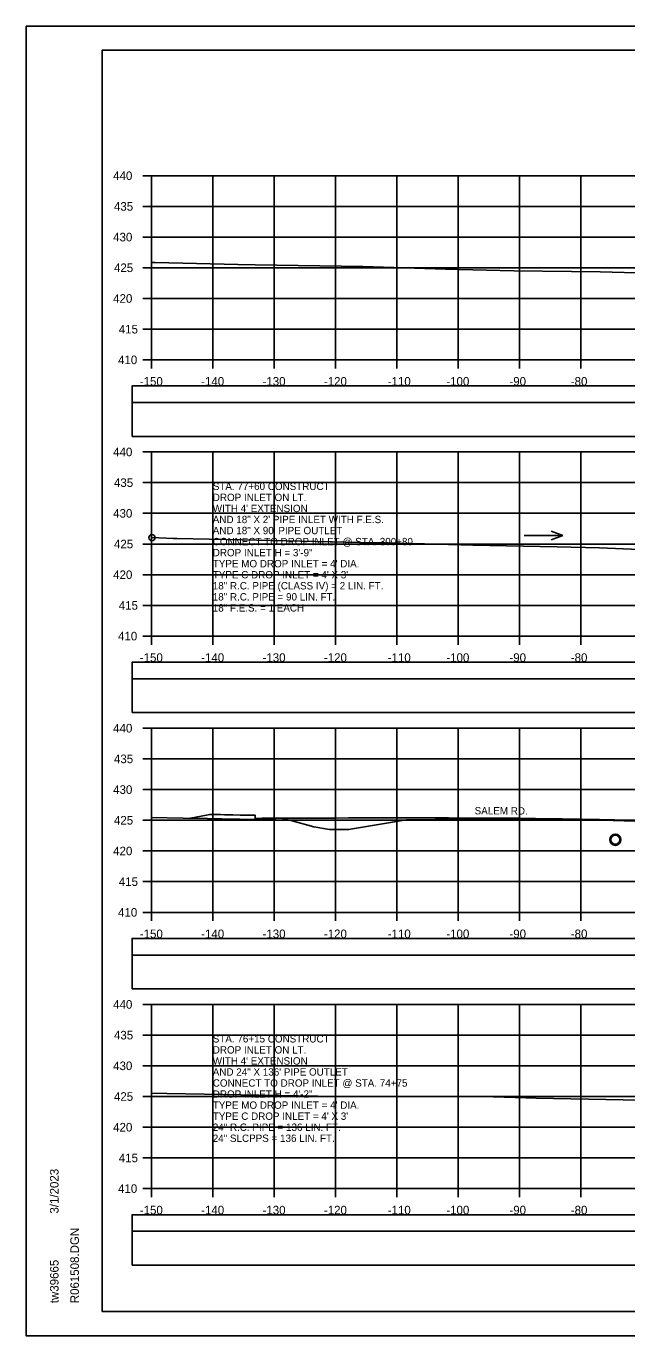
# Model space of a CAD drawing. Extents: x 1371057 to 1372761, y 380005 to 390517.
# Drawn here: x 1371390.5 to 1371488.3, y 387258.6 to 387471.9 of the extents above; entities that cross this region are included whole.
import ezdxf

# ---------------------------------------------------------------- set-up
doc = ezdxf.new("R2010")
doc.units = 0
for name, color, linetype in [('R_Axis', 7, 'Continuous'), ('R_Axis Annot', 7, 'Continuous'), ('R_Border', 7, 'Continuous'), ('R_Detour', 7, 'Continuous'), ('R_Dimension', 7, 'Continuous'), ('R_Exist Surface', 7, 'Continuous'), ('R_Fin Surface', 7, 'Continuous'), ('R_Grid', 7, 'Continuous'), ('R_No Plot', 7, 'Continuous'), ('R_Water', 7, 'Continuous'), ('R_Water Annot', 7, 'Continuous')]:
    doc.layers.add(name, color=color, linetype=linetype)

msp = doc.modelspace()

# ---------------------------------------------------------------- linework, layer by layer
at = {"layer": 'R_Axis'}
for p, q in [((1371409.47, 387447.55), (1371410.87, 387447.55)), ((1371410.87, 387417.55), (1371410.87, 387447.55)), ((1371409.47, 387442.55), (1371410.87, 387442.55)), ((1371409.47, 387437.55), (1371410.87, 387437.55)), ((1371409.47, 387432.55), (1371410.87, 387432.55)), ((1371409.47, 387427.55), (1371410.87, 387427.55)), ((1371409.47, 387422.55), (1371410.87, 387422.55)), ((1371409.47, 387417.55), (1371410.87, 387417.55)), ((1371410.87, 387417.55), (1371710.87, 387417.55)), ((1371410.87, 387416.15), (1371410.87, 387417.55)), ((1371420.87, 387416.15), (1371420.87, 387417.55)), ((1371430.87, 387416.15), (1371430.87, 387417.55)), ((1371440.87, 387416.15), (1371440.87, 387417.55)), ((1371450.87, 387416.15), (1371450.87, 387417.55)), ((1371460.87, 387416.15), (1371460.87, 387417.55)), ((1371470.87, 387416.15), (1371470.87, 387417.55)), ((1371480.87, 387416.15), (1371480.87, 387417.55)), ((1371409.47, 387402.55), (1371410.87, 387402.55)), ((1371410.87, 387372.55), (1371410.87, 387402.55)), ((1371409.47, 387397.55), (1371410.87, 387397.55)), ((1371409.47, 387392.55), (1371410.87, 387392.55)), ((1371409.47, 387387.55), (1371410.87, 387387.55)), ((1371409.47, 387382.55), (1371410.87, 387382.55)), ((1371409.47, 387377.55), (1371410.87, 387377.55)), ((1371409.47, 387372.55), (1371410.87, 387372.55)), ((1371410.87, 387372.55), (1371710.87, 387372.55)), ((1371410.87, 387371.15), (1371410.87, 387372.55)), ((1371420.87, 387371.15), (1371420.87, 387372.55)), ((1371430.87, 387371.15), (1371430.87, 387372.55)), ((1371440.87, 387371.15), (1371440.87, 387372.55)), ((1371450.87, 387371.15), (1371450.87, 387372.55)), ((1371460.87, 387371.15), (1371460.87, 387372.55)), ((1371470.87, 387371.15), (1371470.87, 387372.55)), ((1371480.87, 387371.15), (1371480.87, 387372.55)), ((1371409.47, 387357.55), (1371410.87, 387357.55)), ((1371410.87, 387327.55), (1371410.87, 387357.55)), ((1371409.47, 387352.55), (1371410.87, 387352.55)), ((1371409.47, 387347.55), (1371410.87, 387347.55)), ((1371409.47, 387342.55), (1371410.87, 387342.55)), ((1371409.47, 387337.55), (1371410.87, 387337.55)), ((1371409.47, 387332.55), (1371410.87, 387332.55)), ((1371409.47, 387327.55), (1371410.87, 387327.55)), ((1371410.87, 387327.55), (1371710.87, 387327.55)), ((1371410.87, 387326.15), (1371410.87, 387327.55)), ((1371420.87, 387326.15), (1371420.87, 387327.55)), ((1371430.87, 387326.15), (1371430.87, 387327.55)), ((1371440.87, 387326.15), (1371440.87, 387327.55)), ((1371450.87, 387326.15), (1371450.87, 387327.55)), ((1371460.87, 387326.15), (1371460.87, 387327.55)), ((1371470.87, 387326.15), (1371470.87, 387327.55)), ((1371480.87, 387326.15), (1371480.87, 387327.55)), ((1371409.47, 387312.55), (1371410.87, 387312.55)), ((1371410.87, 387282.55), (1371410.87, 387312.55)), ((1371409.47, 387307.55), (1371410.87, 387307.55)), ((1371409.47, 387302.55), (1371410.87, 387302.55)), ((1371409.47, 387297.55), (1371410.87, 387297.55)), ((1371409.47, 387292.55), (1371410.87, 387292.55)), ((1371409.47, 387287.55), (1371410.87, 387287.55)), ((1371409.47, 387282.55), (1371410.87, 387282.55)), ((1371410.87, 387282.55), (1371710.87, 387282.55)), ((1371410.87, 387281.15), (1371410.87, 387282.55)), ((1371420.87, 387281.15), (1371420.87, 387282.55)), ((1371430.87, 387281.15), (1371430.87, 387282.55)), ((1371440.87, 387281.15), (1371440.87, 387282.55)), ((1371450.87, 387281.15), (1371450.87, 387282.55)), ((1371460.87, 387281.15), (1371460.87, 387282.55)), ((1371470.87, 387281.15), (1371470.87, 387282.55)), ((1371480.87, 387281.15), (1371480.87, 387282.55))]:
    msp.add_line(p, q, dxfattribs=at)
at = {"layer": 'R_Border'}
for p, q in [((1371402.87, 387468.01), (1371719.05, 387468.01)), ((1371402.87, 387262.55), (1371402.87, 387468.01)), ((1371402.87, 387262.55), (1371402.87, 387262.55)), ((1371719.05, 387262.55), (1371402.87, 387262.55))]:
    msp.add_line(p, q, dxfattribs=at)
at = {"layer": 'R_Detour'}
for points in [[(1371407.72, 387410.6), (1371714.03, 387410.6), (1371714.03, 387413.3), (1371407.72, 387413.3)], [(1371407.72, 387365.6), (1371714.03, 387365.6), (1371714.03, 387368.3), (1371407.72, 387368.3)], [(1371407.72, 387320.6), (1371714.03, 387320.6), (1371714.03, 387323.3), (1371407.72, 387323.3)], [(1371407.72, 387275.6), (1371714.03, 387275.6), (1371714.03, 387278.3), (1371407.72, 387278.3)]]:
    msp.add_lwpolyline(points, close=True, dxfattribs=at)
at = {"layer": 'R_Dimension'}
for points in [[(1371407.72, 387405.08), (1371714.03, 387405.08), (1371714.03, 387410.6), (1371407.72, 387410.6)], [(1371407.72, 387360.08), (1371714.03, 387360.08), (1371714.03, 387365.6), (1371407.72, 387365.6)], [(1371407.72, 387315.08), (1371714.03, 387315.08), (1371714.03, 387320.6), (1371407.72, 387320.6)], [(1371407.72, 387270.08), (1371714.03, 387270.08), (1371714.03, 387275.6), (1371407.72, 387275.6)]]:
    msp.add_lwpolyline(points, close=True, dxfattribs=at)
at = {"layer": 'R_Exist Surface'}
for points in [[(1371410.87, 387433.4), (1371411.49, 387433.4), (1371424.95, 387433.11), (1371427.79, 387433.05), (1371445.31, 387432.75), (1371458.79, 387432.35), (1371469.92, 387432.06), (1371483.97, 387431.87), (1371491.86, 387431.67)], [(1371410.87, 387388.58), (1371410.95, 387388.59), (1371414.43, 387388.46), (1371415.04, 387388.44), (1371425.65, 387388.21), (1371444.79, 387387.81), (1371449.46, 387387.72), (1371463.24, 387387.38), (1371476.97, 387387.11), (1371483.88, 387386.93), (1371499.5, 387386.28)], [(1371410.87, 387343.01), (1371416.04, 387342.91), (1371419.99, 387342.84), (1371422.37, 387342.79), (1371428.24, 387342.69), (1371431.16, 387342.85), (1371431.99, 387342.88), (1371433.8, 387342.48), (1371437.34, 387341.46), (1371439.9, 387341.07), (1371441.01, 387341.05), (1371443.01, 387341.03), (1371450.13, 387342.26), (1371452.4, 387342.62), (1371452.44, 387342.62), (1371461.73, 387342.73), (1371471.23, 387342.72), (1371473.96, 387342.71), (1371477.46, 387342.71), (1371486.11, 387342.53), (1371491.42, 387342.35)], [(1371410.87, 387298.12), (1371413.41, 387298.05), (1371419.51, 387297.94), (1371428.37, 387297.78), (1371441.2, 387297.55), (1371447.06, 387297.53), (1371463.54, 387297.56), (1371464.95, 387297.55), (1371466.64, 387297.51), (1371471.89, 387297.31), (1371473.57, 387297.29), (1371487.74, 387297.01), (1371490.53, 387296.95)]]:
    msp.add_lwpolyline(points, dxfattribs=at)
at = {"layer": 'R_Fin Surface'}
msp.add_lwpolyline([(1371417.2, 387342.89), (1371417.83, 387343.01), (1371420.38, 387343.51), (1371422.15, 387343.47), (1371422.79, 387343.46), (1371423.88, 387343.43), (1371424.03, 387343.43), (1371424.14, 387343.43), (1371425.32, 387343.4), (1371425.7, 387343.4), (1371426.12, 387343.39), (1371426.95, 387343.37), (1371427.38, 387343.37), (1371427.78, 387343.36), (1371427.78, 387343.19), (1371427.79, 387342.86), (1371428.92, 387342.87), (1371429.45, 387342.87), (1371431.43, 387342.88), (1371431.53, 387342.88), (1371431.55, 387342.88), (1371432.05, 387342.88), (1371434.76, 387342.89), (1371435.08, 387342.89), (1371435.44, 387342.9), (1371438.03, 387342.9), (1371438.67, 387342.91), (1371438.82, 387342.91), (1371439.23, 387342.91), (1371440.91, 387342.91), (1371442.97, 387342.92), (1371443.71, 387342.92), (1371445.06, 387342.92), (1371445.65, 387342.92), (1371446.18, 387342.92), (1371446.44, 387342.92), (1371446.89, 387342.92), (1371447.75, 387342.92), (1371448.26, 387342.92), (1371449.12, 387342.92), (1371450.65, 387342.92), (1371451.73, 387342.92), (1371451.94, 387342.92), (1371452.1, 387342.92), (1371452.11, 387342.92), (1371452.11, 387342.92), (1371452.89, 387342.92), (1371453.55, 387342.92), (1371453.9, 387342.92), (1371454.29, 387342.92), (1371455.54, 387342.92), (1371456.8, 387342.92), (1371457.58, 387342.92), (1371458.24, 387342.92), (1371458.81, 387342.92), (1371459.26, 387342.92), (1371460.71, 387342.91), (1371461.68, 387342.91), (1371462.57, 387342.91), (1371464.06, 387342.91), (1371464.09, 387342.91), (1371464.1, 387342.91), (1371464.88, 387342.91), (1371466.4, 387342.9), (1371466.92, 387342.9), (1371467.14, 387342.9), (1371467.19, 387342.9), (1371467.21, 387342.9), (1371468.29, 387342.89), (1371468.71, 387342.89), (1371468.99, 387342.89), (1371469.74, 387342.89), (1371470.58, 387342.87), (1371470.85, 387342.87), (1371470.88, 387342.87), (1371470.98, 387342.87), (1371471.42, 387342.86), (1371471.56, 387342.86), (1371472.69, 387342.84), (1371473.01, 387342.84), (1371473.05, 387342.84), (1371473.23, 387342.83), (1371473.48, 387342.83), (1371474.44, 387342.81), (1371474.59, 387342.81), (1371475.2, 387342.8), (1371475.4, 387342.8), (1371475.44, 387342.8), (1371475.79, 387342.79), (1371475.87, 387342.79), (1371476.12, 387342.79), (1371477.29, 387342.77), (1371477.58, 387342.76), (1371477.64, 387342.76), (1371477.8, 387342.76), (1371478.69, 387342.74), (1371479.57, 387342.73), (1371479.7, 387342.72), (1371479.72, 387342.72), (1371479.81, 387342.72), (1371479.84, 387342.72), (1371480.09, 387342.72), (1371480.46, 387342.71), (1371480.52, 387342.71), (1371480.63, 387342.71), (1371481.47, 387342.69), (1371481.91, 387342.68), (1371481.96, 387342.68), (1371482.05, 387342.68), (1371482.84, 387342.67), (1371483.83, 387342.65), (1371483.93, 387342.64), (1371484.08, 387342.64), (1371484.09, 387342.64), (1371484.2, 387342.64), (1371484.21, 387342.64), (1371484.98, 387342.62), (1371485.05, 387342.62), (1371485.53, 387342.61), (1371485.66, 387342.61), (1371485.7, 387342.61), (1371486.16, 387342.6), (1371486.17, 387342.6), (1371486.31, 387342.6), (1371486.83, 387342.59), (1371486.87, 387342.59), (1371486.88, 387342.59), (1371487.58, 387342.57), (1371487.61, 387342.57), (1371488.18, 387342.56), (1371488.23, 387342.56), (1371488.27, 387342.56), (1371488.88, 387342.55)], dxfattribs=at)
at = {"layer": 'R_Grid'}
for p, q in [((1371410.87, 387447.55), (1371710.87, 387447.55)), ((1371410.87, 387417.55), (1371410.87, 387447.55)), ((1371420.87, 387417.55), (1371420.87, 387447.55)), ((1371430.87, 387417.55), (1371430.87, 387447.55)), ((1371440.87, 387417.55), (1371440.87, 387447.55)), ((1371450.87, 387417.55), (1371450.87, 387447.55)), ((1371460.87, 387417.55), (1371460.87, 387447.55)), ((1371470.87, 387417.55), (1371470.87, 387447.55)), ((1371480.87, 387417.55), (1371480.87, 387447.55)), ((1371410.87, 387442.55), (1371710.87, 387442.55)), ((1371410.87, 387437.55), (1371710.87, 387437.55)), ((1371410.87, 387432.55), (1371710.87, 387432.55)), ((1371410.87, 387427.55), (1371710.87, 387427.55)), ((1371410.87, 387422.55), (1371710.87, 387422.55)), ((1371410.87, 387417.55), (1371710.87, 387417.55)), ((1371410.87, 387402.55), (1371710.87, 387402.55)), ((1371410.87, 387372.55), (1371410.87, 387402.55)), ((1371420.87, 387372.55), (1371420.87, 387402.55)), ((1371430.87, 387372.55), (1371430.87, 387402.55)), ((1371440.87, 387372.55), (1371440.87, 387402.55)), ((1371450.87, 387372.55), (1371450.87, 387402.55)), ((1371460.87, 387372.55), (1371460.87, 387402.55)), ((1371470.87, 387372.55), (1371470.87, 387402.55)), ((1371480.87, 387372.55), (1371480.87, 387402.55)), ((1371410.87, 387397.55), (1371710.87, 387397.55)), ((1371410.87, 387392.55), (1371710.87, 387392.55)), ((1371410.87, 387387.55), (1371710.87, 387387.55)), ((1371410.87, 387382.55), (1371710.87, 387382.55)), ((1371410.87, 387377.55), (1371710.87, 387377.55)), ((1371410.87, 387372.55), (1371710.87, 387372.55)), ((1371410.87, 387357.55), (1371710.87, 387357.55)), ((1371410.87, 387327.55), (1371410.87, 387357.55)), ((1371420.87, 387327.55), (1371420.87, 387357.55)), ((1371430.87, 387327.55), (1371430.87, 387357.55)), ((1371440.87, 387327.55), (1371440.87, 387357.55)), ((1371450.87, 387327.55), (1371450.87, 387357.55)), ((1371460.87, 387327.55), (1371460.87, 387357.55)), ((1371470.87, 387327.55), (1371470.87, 387357.55)), ((1371480.87, 387327.55), (1371480.87, 387357.55)), ((1371410.87, 387352.55), (1371710.87, 387352.55)), ((1371410.87, 387347.55), (1371710.87, 387347.55)), ((1371410.87, 387342.55), (1371710.87, 387342.55)), ((1371410.87, 387337.55), (1371710.87, 387337.55)), ((1371410.87, 387332.55), (1371710.87, 387332.55)), ((1371410.87, 387327.55), (1371710.87, 387327.55)), ((1371410.87, 387312.55), (1371710.87, 387312.55)), ((1371410.87, 387282.55), (1371410.87, 387312.55)), ((1371420.87, 387282.55), (1371420.87, 387312.55)), ((1371430.87, 387282.55), (1371430.87, 387312.55)), ((1371440.87, 387282.55), (1371440.87, 387312.55)), ((1371450.87, 387282.55), (1371450.87, 387312.55)), ((1371460.87, 387282.55), (1371460.87, 387312.55)), ((1371470.87, 387282.55), (1371470.87, 387312.55)), ((1371480.87, 387282.55), (1371480.87, 387312.55)), ((1371410.87, 387307.55), (1371710.87, 387307.55)), ((1371410.87, 387302.55), (1371710.87, 387302.55)), ((1371410.87, 387297.55), (1371710.87, 387297.55)), ((1371410.87, 387292.55), (1371710.87, 387292.55)), ((1371410.87, 387287.55), (1371710.87, 387287.55)), ((1371410.87, 387282.55), (1371710.87, 387282.55))]:
    msp.add_line(p, q, dxfattribs=at)
at = {"layer": 'R_No Plot'}
for p, q in [((1371390.47, 387471.91), (1371723.8, 387471.91)), ((1371390.47, 387258.57), (1371723.8, 387258.57))]:
    msp.add_line(p, q, dxfattribs=at)
for points in [[(1371390.46, 387471.91), (1371723.8, 387471.91), (1371723.8, 387258.57), (1371390.46, 387258.57)], [(1371636.79, 387468.01), (1371656.41, 387468.01), (1371656.41, 387458.13), (1371672.52, 387458.13), (1371695.72, 387458.13), (1371695.84, 387429.97), (1371719.05, 387429.97), (1371719.05, 387262.55), (1371402.87, 387262.55), (1371402.87, 387468.01)]]:
    msp.add_lwpolyline(points, close=True, dxfattribs=at)
for centre, radius in [((1371410.95, 387388.59), 0.5), ((1371486.47, 387339.38), 0.917)]:
    msp.add_circle(centre, radius, dxfattribs=at)
at = {"layer": 'R_Water'}
msp.add_circle((1371486.47, 387339.38), 0.75, dxfattribs=at)
at = {"layer": 'R_Water Annot'}
for p, q in [((1371477.91, 387388.94), (1371475.99, 387389.64)), ((1371471.63, 387388.94), (1371477.91, 387388.94)), ((1371477.91, 387388.94), (1371475.99, 387388.24))]:
    msp.add_line(p, q, dxfattribs=at)

# ---------------------------------------------------------------- texts
at = {"layer": 'R_Axis Annot'}
for s, p in [('440', (1371404.64, 387446.85)), ('435', (1371404.77, 387441.85)), ('430', (1371404.64, 387436.85)), ('425', (1371404.77, 387431.85)), ('420', (1371404.64, 387426.85)), ('415', (1371405.56, 387421.85)), ('410', (1371405.44, 387416.85)), ('-150', (1371408.98, 387413.35)), ('-140', (1371418.98, 387413.35)), ('-130', (1371428.98, 387413.35)), ('-120', (1371438.98, 387413.35)), ('-110', (1371449.38, 387413.35)), ('-100', (1371458.93, 387413.35)), ('-90', (1371469.21, 387413.35)), ('-80', (1371479.21, 387413.35)), ('440', (1371404.64, 387401.85)), ('435', (1371404.77, 387396.85)), ('430', (1371404.64, 387391.85)), ('425', (1371404.77, 387386.85)), ('420', (1371404.64, 387381.85)), ('415', (1371405.56, 387376.85)), ('410', (1371405.44, 387371.85)), ('-150', (1371408.98, 387368.35)), ('-140', (1371418.98, 387368.35)), ('-130', (1371428.98, 387368.35)), ('-120', (1371438.98, 387368.35)), ('-110', (1371449.38, 387368.35)), ('-100', (1371458.93, 387368.35)), ('-90', (1371469.21, 387368.35)), ('-80', (1371479.21, 387368.35)), ('440', (1371404.64, 387356.85)), ('435', (1371404.77, 387351.85)), ('430', (1371404.64, 387346.85)), ('425', (1371404.77, 387341.85)), ('420', (1371404.64, 387336.85)), ('415', (1371405.56, 387331.85)), ('410', (1371405.44, 387326.85)), ('-150', (1371408.98, 387323.35)), ('-140', (1371418.98, 387323.35)), ('-130', (1371428.98, 387323.35)), ('-120', (1371438.98, 387323.35)), ('-110', (1371449.38, 387323.35)), ('-100', (1371458.93, 387323.35)), ('-90', (1371469.21, 387323.35)), ('-80', (1371479.21, 387323.35)), ('440', (1371404.64, 387311.85)), ('435', (1371404.77, 387306.85)), ('430', (1371404.64, 387301.85)), ('425', (1371404.77, 387296.85)), ('420', (1371404.64, 387291.85)), ('415', (1371405.56, 387286.85)), ('410', (1371405.44, 387281.85)), ('-150', (1371408.98, 387278.35)), ('-140', (1371418.98, 387278.35)), ('-130', (1371428.98, 387278.35)), ('-120', (1371438.98, 387278.35)), ('-110', (1371449.38, 387278.35)), ('-100', (1371458.93, 387278.35)), ('-90', (1371469.21, 387278.35)), ('-80', (1371479.21, 387278.35))]:
    msp.add_text(s, height=1.4, dxfattribs=at).set_placement(p)
at = {"layer": 'R_Border'}
for s, p in [('3/1/2023', (1371395.74, 387278.48)), ('R061508.DGN', (1371399.06, 387263.88)), ('tw39665', (1371395.74, 387263.88))]:
    msp.add_text(s, height=1.4, rotation=90, dxfattribs=at).set_placement(p)
at = {"layer": 'R_Fin Surface'}
msp.add_text('SALEM RD.', height=1.2, rotation=359.7594, dxfattribs=at).set_placement((1371463.54, 387343.51))
at = {"layer": 'R_Water Annot'}
for s, p in [('STA. 77+60 CONSTRUCT', (1371420.87, 387396.35)), ('DROP INLET ON LT.', (1371420.87, 387394.55)), ("WITH 4' EXTENSION", (1371420.87, 387392.75)), ('AND 18" X 2\' PIPE INLET WITH F.E.S.', (1371420.87, 387390.95)), ('AND 18" X 90\' PIPE OUTLET', (1371420.87, 387389.15)), ('CONNECT TO DROP INLET @ STA. 300+80', (1371420.87, 387387.35)), ("TYPE MO DROP INLET = 4' DIA.", (1371420.87, 387383.75)), ('DROP INLET H = 3\'-9"', (1371420.87, 387385.55)), ("TYPE C DROP INLET = 4' X 3'", (1371420.87, 387381.95)), ('18" R.C. PIPE (CLASS IV) = 2 LIN. FT.', (1371420.87, 387380.15)), ('18" R.C. PIPE = 90 LIN. FT.', (1371420.87, 387378.35)), ('18" F.E.S. = 1 EACH', (1371420.87, 387376.55)), ('STA. 76+15 CONSTRUCT', (1371420.87, 387306.35)), ("WITH 4' EXTENSION", (1371420.87, 387302.75)), ('DROP INLET ON LT.', (1371420.87, 387304.55)), ('AND 24" X 136\' PIPE OUTLET', (1371420.87, 387300.95)), ('CONNECT TO DROP INLET @ STA. 74+75', (1371420.87, 387299.15)), ('DROP INLET H = 4\'-2"', (1371420.87, 387297.35)), ("TYPE MO DROP INLET = 4' DIA.", (1371420.87, 387295.55)), ("TYPE C DROP INLET = 4' X 3'", (1371420.87, 387293.75)), ('24" R.C. PIPE = 136 LIN. FT.', (1371420.87, 387291.95)), ('24" SLCPPS = 136 LIN. FT. ', (1371420.87, 387290.15))]:
    msp.add_text(s, height=1.2, dxfattribs=at).set_placement(p)

doc.saveas('drawing.dxf')
